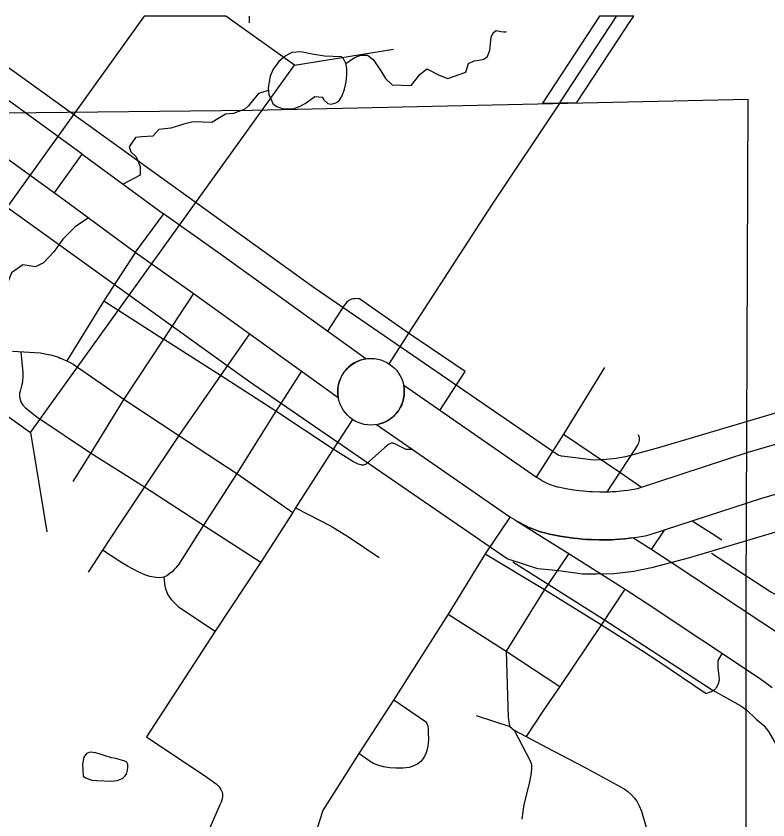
# Model space of a CAD drawing. Extents: x -492261 to -432772, y 1441225 to 1452922.
# Drawn here: x -458131.7 to -458018.8, y 1451671.3 to 1451792 of the extents above; entities that cross this region are included whole.
import ezdxf

# ---------------------------------------------------------------- set-up
doc = ezdxf.new("R2010")
doc.units = 0
doc.layers.add('Default', color=7, linetype='Continuous')

msp = doc.modelspace()

# ---------------------------------------------------------------- linework, layer by layer
at = {"layer": 'Default'}
for p, q in [((-458112.5, 1451791.96), (-458147.94, 1451742.66)), ((-458100.21, 1451791.96), (-458112.5, 1451791.96)), ((-458089.94, 1451784.57), (-458100.21, 1451791.96)), ((-458044.12, 1451791.96), (-458052.69, 1451778.91)), ((-458038.99, 1451791.96), (-458044.12, 1451791.96)), ((-458039.85, 1451790.65), (-458038.99, 1451791.96)), ((-458047.51, 1451778.98), (-458040.03, 1451790.38)), ((-458040.03, 1451790.38), (-458039.85, 1451790.65)), ((-458040.03, 1451790.38), (-458040.03, 1451790.38)), ((-458089.94, 1451784.57), (-458075.05, 1451787.01)), ((-458129.56, 1451729.45), (-458089.94, 1451784.57)), ((-458121.79, 1451771.23), (-458136.51, 1451781.9)), ((-458052.69, 1451778.91), (-458047.51, 1451778.98)), ((-458140.69, 1451776.11), (-458125.98, 1451765.45)), ((-458125.98, 1451765.45), (-458121.79, 1451771.23)), ((-458147.94, 1451742.66), (-458129.56, 1451729.45)), ((-458129.56, 1451729.45), (-458127.13, 1451714.56))]:
    msp.add_line(p, q, dxfattribs=at)
for points in [[(-457859.56, 1451760.24), (-457924.81, 1451741.62), (-457974.79, 1451726.53), (-458009.12, 1451717.04), (-458030.62, 1451710.67), (-458036.31, 1451709.14), (-458038.99, 1451708.6), (-458041.92, 1451708.27), (-458044.65, 1451708.18), (-458046.68, 1451708.21), (-458049.89, 1451708.64), (-458051.23, 1451708.8), (-458053.39, 1451709.01), (-458057.99, 1451710.52), (-458096.81, 1451737.16), (-458173.05, 1451791.96)], [(-457864.26, 1451776.73), (-457929.64, 1451758.07), (-457979.55, 1451743), (-458013.84, 1451733.53), (-458035.29, 1451727.17), (-458040.23, 1451725.83), (-458041.63, 1451725.55), (-458043.14, 1451725.39), (-458044.84, 1451725.33), (-458045.44, 1451725.34), (-458047.73, 1451725.64), (-458049.37, 1451725.84), (-458049.84, 1451725.89), (-458050.31, 1451726.04), (-458086.96, 1451751.19), (-458143.68, 1451791.96)], [(-458096.67, 1451790.95), (-458096.67, 1451791.96)], [(-458050.1, 1451778.94), (-458041.64, 1451791.83), (-458041.56, 1451791.96)], [(-458050.1, 1451778.94), (-458041.64, 1451791.83), (-458041.56, 1451791.96)], [(-458082.23, 1451784.84), (-458081.37, 1451785.43), (-458080.75, 1451785.79), (-458079.98, 1451786.09), (-458078.98, 1451786.08), (-458078.11, 1451785.44), (-458076.96, 1451783.75), (-458076.25, 1451782.61), (-458075.26, 1451781.63), (-458072.38, 1451781.54), (-458071.1, 1451783.17), (-458070.06, 1451784.05), (-458068.21, 1451783.09), (-458066.92, 1451782.6), (-458064.22, 1451783.54), (-458063.79, 1451784.84), (-458062.92, 1451785.23), (-458062.18, 1451785.33), (-458061.47, 1451785.51), (-458060.96, 1451785.89), (-458060.58, 1451786.85), (-458060.51, 1451787.79), (-458060.39, 1451788.83), (-458060.03, 1451789.47), (-458059.64, 1451789.79), (-458058.95, 1451789.63), (-458058.47, 1451789.61), (-458058.24, 1451789.59), (-458058.07, 1451789.62)], [(-458082.88, 1451785.83), (-458085.43, 1451785.93), (-458087.27, 1451786.26), (-458088.99, 1451786.57), (-458090.3, 1451786.49), (-458091.34, 1451785.92), (-458092.27, 1451785.13), (-458093.13, 1451783.97), (-458093.56, 1451782.93), (-458093.9, 1451781.18), (-458093.79, 1451780.2), (-458093.13, 1451778.73), (-458092.56, 1451778.37), (-458091.75, 1451778.1), (-458090.78, 1451778.03), (-458089.95, 1451778.1), (-458089.05, 1451778.46), (-458088.31, 1451778.85), (-458086.88, 1451779.91), (-458085.79, 1451779.79), (-458085.5, 1451779.39), (-458084.91, 1451778.83), (-458084.42, 1451778.73), (-458083.74, 1451778.94), (-458083.26, 1451779.21), (-458082.77, 1451779.99), (-458082.39, 1451780.97), (-458082.15, 1451782.07), (-458082.06, 1451783.16), (-458082.05, 1451784.02), (-458082.18, 1451784.73), (-458082.54, 1451785.55), (-458082.88, 1451785.83)], [(-458093.86, 1451780.8), (-458095.34, 1451780.35), (-458096.48, 1451778.92), (-458096.81, 1451778.51), (-458097.4, 1451777.98), (-458099.1, 1451777.35), (-458100.27, 1451777.24), (-458102.33, 1451776), (-458105.13, 1451776.06), (-458106.52, 1451775.74), (-458108.51, 1451775.13), (-458110.27, 1451774.95), (-458111.19, 1451773.93), (-458112.85, 1451773.84), (-458113.82, 1451773.71), (-458114.76, 1451772.34), (-458114.49, 1451771.6), (-458113.7, 1451770.84), (-458113.1, 1451769.4), (-458113.1, 1451768.08), (-458115.65, 1451766.73)], [(-458021.81, 1451779.44), (-458096.27, 1451777.79), (-458133.36, 1451777.41), (-458133.8, 1451702.38), (-458133.74, 1451664.48), (-458096.94, 1451664.99), (-458022.1, 1451666.56), (-458022.12, 1451704.87), (-458021.81, 1451779.44)], [(-458050.1, 1451778.94), (-458060.35, 1451763.56), (-458072.8, 1451744.35), (-458075.73, 1451739.79)], [(-458121.79, 1451771.23), (-458120.49, 1451770.29), (-458109.6, 1451762.29)], [(-458125.98, 1451765.45), (-458124.7, 1451764.52), (-458113.83, 1451756.53)], [(-458109.6, 1451762.29), (-458113.83, 1451756.53)], [(-458079.19, 1451740.52), (-458101, 1451756.17), (-458109.6, 1451762.29)], [(-458120.86, 1451761.69), (-458122.87, 1451760.32), (-458124.69, 1451758.45), (-458126.08, 1451756.56), (-458127.59, 1451754.93), (-458128.83, 1451754.3), (-458130.72, 1451754.61), (-458132.41, 1451753.43), (-458133.09, 1451751.75), (-458134.03, 1451750.48), (-458137.05, 1451749.79), (-458137.85, 1451748.88), (-458139.29, 1451747.68), (-458141.74, 1451747.72), (-458142.05, 1451747.6), (-458142.93, 1451747.18), (-458143.65, 1451747.25), (-458144.96, 1451747.22), (-458146.03, 1451746.72), (-458147.13, 1451745.78), (-458147.28, 1451744.22)], [(-458113.78, 1451756.5), (-458118.56, 1451749.21), (-458124.13, 1451740.21)], [(-458113.83, 1451756.53), (-458105.16, 1451750.36), (-458083.36, 1451734.72)], [(-458105.1, 1451750.32), (-458109.61, 1451743.48), (-458115.54, 1451734.48), (-458120.49, 1451726.39)], [(-458118.56, 1451749.21), (-458109.61, 1451743.48)], [(-458068.08, 1451732.76), (-458064.31, 1451738.59), (-458072.8, 1451744.35), (-458078.82, 1451748.59), (-458080.01, 1451749.43), (-458080.17, 1451749.51), (-458080.35, 1451749.54), (-458080.62, 1451749.56), (-458080.86, 1451749.54), (-458081.13, 1451749.51), (-458081.34, 1451749.46), (-458081.45, 1451749.42), (-458081.55, 1451749.39), (-458081.7, 1451749.31), (-458081.83, 1451749.23), (-458082.06, 1451749.02), (-458082.28, 1451748.77), (-458082.51, 1451748.48), (-458084.98, 1451744.68)], [(-458096.7, 1451744.29), (-458101.02, 1451738.01), (-458107.31, 1451729.03), (-458112.46, 1451721.28), (-458116.25, 1451715.62), (-458118.77, 1451711.79), (-458120.9, 1451708.51)], [(-458084.14, 1451726.94), (-458092.71, 1451732.64), (-458101.02, 1451738.01), (-458109.61, 1451743.48)], [(-458132.29, 1451741.66), (-458128.05, 1451741.4), (-458127.39, 1451741.29), (-458126.58, 1451741.11), (-458126, 1451740.95), (-458125.38, 1451740.75), (-458125.09, 1451740.63), (-458124.8, 1451740.52), (-458124.18, 1451740.23), (-458123.62, 1451739.94), (-458123.18, 1451739.69), (-458115.54, 1451734.48), (-458107.31, 1451729.03), (-458098.6, 1451723.3), (-458090.19, 1451717.45)], [(-458131.02, 1451741.58), (-458130.73, 1451738.47), (-458130.72, 1451737.84), (-458130.76, 1451737.16), (-458130.81, 1451736.79), (-458130.91, 1451736.44), (-458131.02, 1451736.07), (-458131.13, 1451735.68), (-458131.19, 1451735.36), (-458131.19, 1451734.87), (-458131.1, 1451734.41), (-458130.94, 1451733.94), (-458130.71, 1451733.55), (-458130.33, 1451733.15), (-458128.62, 1451731.79), (-458120.54, 1451726.42), (-458112.46, 1451721.28), (-458103.57, 1451715.55), (-458095, 1451709.99)], [(-458088.86, 1451738.67), (-458092.71, 1451732.64), (-458098.6, 1451723.3), (-458103.57, 1451715.55), (-458107.31, 1451709.69), (-458107.72, 1451709.17), (-458107.97, 1451708.91), (-458108.28, 1451708.57), (-458108.64, 1451708.29), (-458109.1, 1451707.97), (-458109.55, 1451707.76), (-458109.84, 1451707.69), (-458110.12, 1451707.66), (-458110.67, 1451707.69), (-458111.62, 1451707.86), (-458112.41, 1451708.1), (-458113.31, 1451708.5), (-458114.98, 1451709.4), (-458115.73, 1451709.84), (-458116.14, 1451710.09), (-458118.77, 1451711.79)], [(-458043.39, 1451739.23), (-458049.55, 1451729.23), (-458053.64, 1451722.77)], [(-457984.17, 1451737.43), (-458021.86, 1451726.44), (-458038.46, 1451721.02), (-458038.71, 1451720.95), (-458038.9, 1451720.91), (-458039.34, 1451720.84), (-458039.86, 1451720.76), (-458040.43, 1451720.69), (-458040.97, 1451720.63), (-458041.64, 1451720.57), (-458042.17, 1451720.54), (-458042.62, 1451720.51), (-458043.02, 1451720.49), (-458044.07, 1451720.5), (-458045.2, 1451720.53), (-458045.7, 1451720.55), (-458046.1, 1451720.58), (-458046.65, 1451720.63), (-458047.17, 1451720.69), (-458047.97, 1451720.8), (-458048.88, 1451720.94), (-458049.64, 1451721.09), (-458050.06, 1451721.18), (-458050.42, 1451721.26), (-458050.88, 1451721.39), (-458051.06, 1451721.44), (-458051.34, 1451721.54), (-458051.62, 1451721.64), (-458051.82, 1451721.73), (-458052.09, 1451721.86), (-458052.43, 1451722.03), (-458052.57, 1451722.1), (-458052.66, 1451722.15), (-458052.75, 1451722.21), (-458052.89, 1451722.29), (-458053.15, 1451722.45), (-458053.36, 1451722.58), (-458053.56, 1451722.72), (-458073.52, 1451736.53)], [(-458081.19, 1451731.41), (-458084.14, 1451726.94), (-458089.75, 1451718.15), (-458090.19, 1451717.45), (-458095, 1451709.99), (-458101.84, 1451699.66), (-458112.13, 1451683.79), (-458103.1, 1451677.75), (-458101.67, 1451676.74), (-458101.24, 1451676.29), (-458100.98, 1451675.88), (-458100.79, 1451675.48), (-458100.74, 1451675.13), (-458100.75, 1451674.76), (-458100.82, 1451674.33), (-458100.93, 1451674), (-458101.12, 1451673.58), (-458103.3, 1451668.63), (-458101.16, 1451666.31)], [(-458077.59, 1451730.66), (-458057.59, 1451716.82), (-458057.26, 1451716.6), (-458056.91, 1451716.38), (-458056.58, 1451716.18), (-458056.38, 1451716.05), (-458056.18, 1451715.94), (-458056, 1451715.84), (-458055.73, 1451715.69), (-458055.2, 1451715.43), (-458054.74, 1451715.22), (-458054.31, 1451715.03), (-458053.78, 1451714.83), (-458053.27, 1451714.65), (-458052.84, 1451714.52), (-458052.14, 1451714.33), (-458051.64, 1451714.22), (-458051.1, 1451714.09), (-458050.1, 1451713.9), (-458049.01, 1451713.73), (-458048.07, 1451713.6), (-458047.41, 1451713.53), (-458046.68, 1451713.46), (-458046.1, 1451713.42), (-458045.45, 1451713.39), (-458044.18, 1451713.35), (-458042.88, 1451713.35), (-458042.28, 1451713.37), (-458041.75, 1451713.4), (-458041.1, 1451713.44), (-458040.27, 1451713.52), (-458039.61, 1451713.59), (-458038.87, 1451713.68), (-458038.19, 1451713.79), (-458037.57, 1451713.9), (-458037.01, 1451714.01), (-458036.39, 1451714.19), (-458019.75, 1451719.62), (-457982.17, 1451730.57)], [(-458049.55, 1451729.23), (-458041.09, 1451723.49), (-458037.82, 1451721.23)], [(-458038.32, 1451729.16), (-458038.23, 1451728.88), (-458038.17, 1451728.65), (-458038.16, 1451728.49), (-458038.19, 1451728.25), (-458038.23, 1451728.06), (-458038.28, 1451727.88), (-458038.38, 1451727.64), (-458038.46, 1451727.5), (-458038.76, 1451727.03), (-458041.09, 1451723.49), (-458043.05, 1451720.47)], [(-458072.15, 1451726.89), (-458073.13, 1451726.93), (-458073.23, 1451726.95), (-458073.32, 1451726.98), (-458073.39, 1451727), (-458073.47, 1451727.04), (-458074.64, 1451727.66), (-458074.77, 1451727.73), (-458074.87, 1451727.77), (-458075, 1451727.82), (-458075.11, 1451727.85), (-458075.21, 1451727.86), (-458075.31, 1451727.86), (-458075.42, 1451727.85), (-458075.5, 1451727.82), (-458075.6, 1451727.77), (-458075.69, 1451727.72), (-458075.79, 1451727.65), (-458075.94, 1451727.54), (-458076.1, 1451727.41), (-458076.35, 1451727.21), (-458079.18, 1451724.69), (-458079.29, 1451724.65), (-458079.41, 1451724.61), (-458079.56, 1451724.58), (-458079.69, 1451724.56), (-458079.81, 1451724.57), (-458079.92, 1451724.59), (-458080.15, 1451724.64), (-458080.38, 1451724.72), (-458080.58, 1451724.81), (-458080.77, 1451724.9), (-458081.03, 1451725.03), (-458081.3, 1451725.19), (-458084.14, 1451726.94)], [(-458120.49, 1451726.39), (-458123.19, 1451722.1)], [(-458089.75, 1451718.15), (-458084.41, 1451715.39), (-458081.81, 1451713.81), (-458077.23, 1451710.69)], [(-458057.55, 1451716.79), (-458061.28, 1451711.26), (-458066.83, 1451702.18), (-458075.04, 1451689.3), (-458080.24, 1451681.26), (-458085.63, 1451672.85), (-458085.74, 1451672.59), (-458086.46, 1451670.2)], [(-458039.12, 1451713.65), (-458039.61, 1451713.59), (-458040.27, 1451713.52), (-458041.1, 1451713.44), (-458041.75, 1451713.4), (-458042.88, 1451713.35), (-458044.18, 1451713.35), (-458045.35, 1451713.39), (-458046.1, 1451713.42), (-458046.68, 1451713.46), (-458047.41, 1451713.53), (-458048.07, 1451713.6), (-458049.01, 1451713.73), (-458050.1, 1451713.9), (-458051.1, 1451714.09), (-458051.64, 1451714.22), (-458052.14, 1451714.33), (-458052.84, 1451714.52), (-458053.27, 1451714.65), (-458053.78, 1451714.83), (-458054.31, 1451715.03), (-458054.74, 1451715.22), (-458055.2, 1451715.43), (-458056.43, 1451716.08)], [(-458056.43, 1451716.08), (-458053.09, 1451714.01), (-458048.59, 1451711.22), (-458040.28, 1451705.93), (-458037.13, 1451703.89), (-458020.41, 1451692.81), (-458019.38, 1451692.07), (-458018.2, 1451691.17)], [(-458030.21, 1451716.2), (-458027.19, 1451714.28), (-458025.74, 1451713.34)], [(-458034.43, 1451714.82), (-458036.37, 1451711.9)], [(-457972.39, 1451623.79), (-457973.91, 1451626.54), (-457983.29, 1451644.22), (-457987.19, 1451651.56), (-457992.61, 1451661.87), (-457997.56, 1451670.95), (-457999.98, 1451675.71), (-458002.37, 1451680.31), (-458006.17, 1451687.71), (-458007.16, 1451689.51), (-458007.7, 1451690.4), (-458008.34, 1451691.35), (-458008.96, 1451692.19), (-458009.52, 1451692.88), (-458010.1, 1451693.56), (-458010.75, 1451694.24), (-458012.05, 1451695.39), (-458013.8, 1451696.8), (-458015.12, 1451697.8), (-458016.34, 1451698.69), (-458033.22, 1451709.87), (-458036.43, 1451711.94), (-458039.12, 1451713.65)], [(-458061.28, 1451711.26), (-458052.37, 1451705.88), (-458043.95, 1451700.69), (-458037.82, 1451696.8), (-458035.38, 1451695.18), (-458028.11, 1451690.31)], [(-458048.72, 1451711.3), (-458052.37, 1451705.88), (-458058.14, 1451696.65), (-458057.82, 1451686.69), (-458057.75, 1451686.06), (-458057.68, 1451685.67), (-458057.59, 1451685.35), (-458056.93, 1451684.79), (-458054.52, 1451680.2), (-458054.38, 1451679.79), (-458054.33, 1451679.46), (-458054.35, 1451679.01), (-458054.4, 1451678.38), (-458054.47, 1451677.81), (-458054.62, 1451677.04), (-458055.49, 1451673.56), (-458055.6, 1451672.94), (-458055.79, 1451671.43)], [(-458027.31, 1451711.34), (-458018.42, 1451705.55), (-458013.46, 1451702.84), (-458010.9, 1451700.85), (-458009.31, 1451699.36), (-458007.06, 1451697.54), (-458004.44, 1451694.11), (-458002.25, 1451690.3), (-458000.16, 1451686.26), (-457998.14, 1451682.09), (-457996.93, 1451679.75), (-457990.06, 1451667.59), (-457968.91, 1451627.71)], [(-458057.15, 1451710.04), (-458043.52, 1451701.43), (-458027.22, 1451690.82), (-458022.89, 1451688.46), (-458022.06, 1451687.81), (-458020.59, 1451686.43), (-458019.44, 1451685.5), (-458018.73, 1451684.58), (-458017.3, 1451682.09), (-458015.49, 1451678.59), (-458013.48, 1451674.42), (-458012.01, 1451671.59), (-458005.1, 1451659.36), (-457984.06, 1451619.68)], [(-458109.53, 1451707.77), (-458109.38, 1451706.41), (-458109.29, 1451705.98), (-458109.15, 1451705.57), (-458108.92, 1451705.08), (-458108.7, 1451704.74), (-458108.42, 1451704.4), (-458107.91, 1451703.85), (-458107.37, 1451703.33), (-458106.91, 1451702.97), (-458101.84, 1451699.66)], [(-458040.32, 1451705.95), (-458043.84, 1451700.62)], [(-458066.83, 1451702.18), (-458058.14, 1451696.65), (-458050.07, 1451691.34)], [(-458043.84, 1451700.62), (-458050.07, 1451691.34), (-458052.62, 1451687.63), (-458055.13, 1451683.82)], [(-458025.7, 1451696.32), (-458026.22, 1451695.48), (-458026.29, 1451695.34), (-458026.32, 1451695.26), (-458026.35, 1451695.18), (-458026.37, 1451695.04), (-458026.38, 1451694.9), (-458026.37, 1451694.47), (-458026.35, 1451694.2), (-458026.2, 1451692.85), (-458026.16, 1451692.42), (-458026.17, 1451692.28), (-458026.19, 1451692.16), (-458026.28, 1451691.88), (-458026.36, 1451691.64), (-458026.48, 1451691.4), (-458026.6, 1451691.18), (-458026.72, 1451691.01), (-458026.87, 1451690.84), (-458027.01, 1451690.72), (-458027.15, 1451690.63), (-458027.33, 1451690.55), (-458027.54, 1451690.47), (-458027.78, 1451690.39), (-458028.11, 1451690.31)], [(-458075.01, 1451689.34), (-458070.23, 1451686.1), (-458070.04, 1451685.78), (-458069.9, 1451685.39), (-458069.85, 1451684.96), (-458069.83, 1451684.48), (-458069.81, 1451683.4), (-458069.88, 1451682.38), (-458070.04, 1451681.72), (-458070.19, 1451681.26), (-458070.44, 1451680.72), (-458070.96, 1451680.07), (-458071.38, 1451679.75), (-458071.98, 1451679.44), (-458072.69, 1451679.18), (-458073.59, 1451679.07), (-458074.69, 1451679.08), (-458075.63, 1451679.14), (-458076.56, 1451679.28), (-458077.4, 1451679.52), (-458078.04, 1451679.79), (-458078.7, 1451680.18), (-458080.24, 1451681.26)], [(-458062.65, 1451687), (-458057.59, 1451685.35)], [(-458056.93, 1451684.79), (-458055.13, 1451683.82), (-458052.04, 1451682.19)], [(-458116.76, 1451680.51), (-458117.41, 1451680.65), (-458118.35, 1451680.91), (-458119.1, 1451681.16), (-458119.82, 1451681.37), (-458120.62, 1451681.5), (-458121.16, 1451681.26), (-458121.55, 1451680.71), (-458121.75, 1451679.67), (-458121.66, 1451677.9), (-458121.28, 1451677.62), (-458120.36, 1451677.29), (-458119.59, 1451677.22), (-458117.47, 1451677.12), (-458116.53, 1451677.25), (-458115.74, 1451677.53), (-458115.38, 1451677.88), (-458115.16, 1451678.2), (-458115, 1451678.77), (-458114.95, 1451679.2), (-458114.93, 1451679.66), (-458115.08, 1451680), (-458115.4, 1451680.14), (-458116.76, 1451680.51)], [(-458052.04, 1451682.19), (-458046.5, 1451679.27), (-458040.43, 1451675.98), (-458039.88, 1451675.58), (-458039.39, 1451675.13), (-458038.87, 1451674.58), (-458038.49, 1451674.02), (-458038.16, 1451673.41), (-458037.82, 1451672.65), (-458035.85, 1451665.85)]]:
    msp.add_lwpolyline(points, dxfattribs=at)
msp.add_circle((-458078.43, 1451735.58), 5, dxfattribs=at)
for start, end in [(98.7663, 189.9349), (279.7321, 10.9018)]:
    msp.add_arc((-458078.43, 1451735.58), 5, start, end, dxfattribs=at)

doc.saveas('drawing.dxf')
